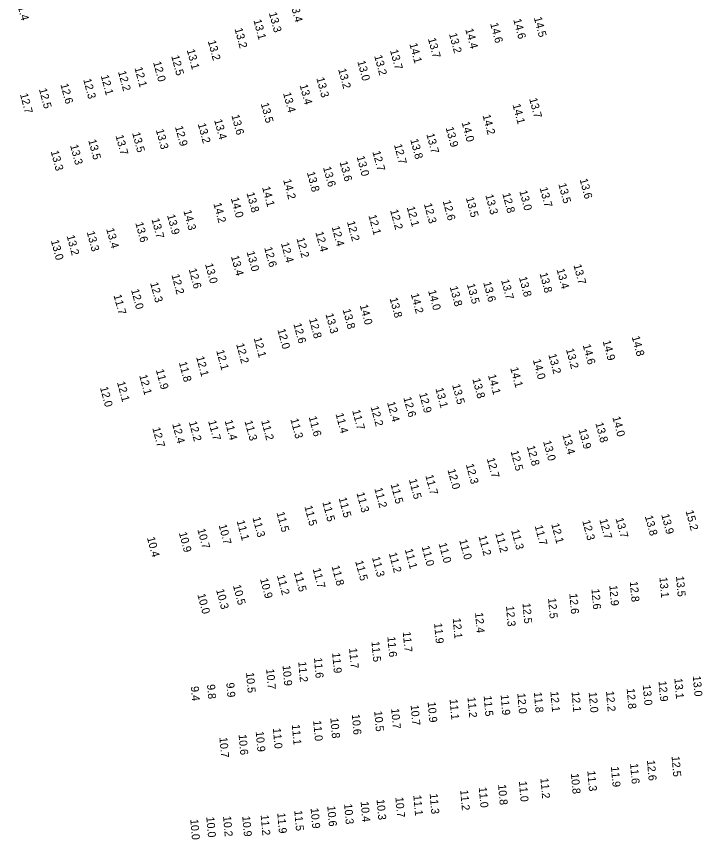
# Model space of a CAD drawing. Extents: x 1023796 to 1112670, y 656573 to 837340.
# Drawn here: x 1034129 to 1034558, y 797551 to 798065 of the extents above; entities that cross this region are included whole.
import ezdxf

# ---------------------------------------------------------------- set-up
doc = ezdxf.new("R2010")
doc.units = 0
doc.layers.add('V-TOPO-SOUN', color=7, linetype='Continuous')

msp = doc.modelspace()

# ---------------------------------------------------------------- texts
at = {"layer": 'V-TOPO-SOUN'}
for s, rotation, p in [('11.4 ', 285, (1034129.03, 798074.23)), ('13.4 ', 285, (1034300.11, 798073.15)), ('13.3 ', 285, (1034286.88, 798066.79)), ('13.1 ', 285, (1034277.24, 798062.28)), ('14.6 ', 285, (1034425.2, 798060.14)), ('14.6 ', 285, (1034439.61, 798062.67)), ('14.5 ', 285, (1034452.46, 798063.84)), ('13.2 ', 285, (1034265.42, 798056.9)), ('14.4 ', 285, (1034409.65, 798056.6)), ('13.7 ', 285, (1034386.28, 798050.72)), ('13.2 ', 285, (1034399.46, 798053.77)), ('13.2 ', 285, (1034248.73, 798049.23)), ('14.1 ', 285, (1034374.68, 798047.5)), ('12.5 ', 285, (1034225.87, 798039.88)), ('13.1 ', 285, (1034235.56, 798043.65)), ('13.2 ', 285, (1034352.72, 798039.98)), ('13.7 ', 285, (1034362.59, 798043.48)), ('12.0 ', 285, (1034214.52, 798036.02)), ('13.0 ', 285, (1034342.17, 798036.54)), ('12.2 ', 285, (1034192.62, 798030.12)), ('12.1 ', 285, (1034202.88, 798032.54)), ('13.2 ', 285, (1034330.19, 798031.59)), ('12.3 ', 285, (1034170.85, 798025.28)), ('12.1 ', 285, (1034181.81, 798027.6)), ('13.3 ', 285, (1034316.56, 798026.11)), ('12.5 ', 285, (1034143.17, 798019.23)), ('12.6 ', 285, (1034156.59, 798022.18)), ('13.4 ', 285, (1034306.1, 798021.72)), ('12.7 ', 285, (1034131.33, 798016.08)), ('13.4 ', 285, (1034295.75, 798016.73)), ('13.5 ', 285, (1034281.79, 798010.23)), ('14.1 ', 285, (1034439.15, 798009.54)), ('13.7 ', 285, (1034449.57, 798013.24)), ('13.4 ', 285, (1034252.66, 797999.92)), ('13.6 ', 285, (1034263.47, 798002.8)), ('14.0 ', 285, (1034407.34, 797998.42)), ('14.2 ', 285, (1034420.4, 798002.85)), ('13.3 ', 285, (1034216.24, 797993.78)), ('12.9 ', 285, (1034228.21, 797995.72)), ('13.2 ', 285, (1034242.46, 797997.46)), ('13.9 ', 285, (1034397.36, 797995.13)), ('13.7 ', 285, (1034191.04, 797990.16)), ('13.5 ', 285, (1034201.44, 797991.84)), ('13.7 ', 285, (1034385.29, 797991.12)), ('13.3 ', 285, (1034162.65, 797984.09)), ('13.5 ', 285, (1034174, 797987.3)), ('12.7 ', 285, (1034365.08, 797984.47)), ('13.8 ', 285, (1034375.25, 797987.68)), ('13.3 ', 285, (1034150.54, 797980.36)), ('12.7 ', 285, (1034351.6, 797980.15)), ('13.6 ', 285, (1034331.06, 797973.7)), ('13.0 ', 285, (1034341.74, 797977)), ('13.6 ', 285, (1034320.76, 797970.34)), ('14.2 ', 285, (1034295.81, 797962.52)), ('13.8 ', 285, (1034310.63, 797967.18)), ('13.6 ', 285, (1034481.1, 797962.84)), ('14.1 ', 285, (1034282.65, 797957.9)), ('13.7 ', 285, (1034456.1, 797957.5)), ('13.5 ', 285, (1034467.79, 797959.98)), ('13.8 ', 285, (1034272.91, 797954.3)), ('13.3 ', 285, (1034422.16, 797953.04)), ('12.8 ', 285, (1034432.78, 797953.97)), ('13.0 ', 285, (1034443.4, 797955.54)), ('14.2 ', 285, (1034252.2, 797947.77)), ('14.0 ', 285, (1034263.11, 797951.06)), ('12.3 ', 285, (1034383.78, 797947.46)), ('12.6 ', 285, (1034395.54, 797949.32)), ('13.5 ', 285, (1034409.99, 797951.32)), ('14.3 ', 285, (1034233.49, 797943.22)), ('12.2 ', 285, (1034362.67, 797943.56)), ('12.1 ', 285, (1034373.06, 797945.47)), ('13.7 ', 285, (1034213.52, 797938.04)), ('13.9 ', 285, (1034223.25, 797940.47)), ('12.1 ', 285, (1034349.12, 797940.31)), ('13.4 ', 285, (1034185.23, 797931.92)), ('13.6 ', 285, (1034203.42, 797935.66)), ('12.4 ', 285, (1034326.12, 797933.2)), ('12.2 ', 285, (1034335.68, 797936.37)), ('13.2 ', 285, (1034160.49, 797927.59)), ('13.3 ', 285, (1034173.01, 797930.01)), ('12.4 ', 285, (1034315.95, 797929.78)), ('13.0 ', 285, (1034150.64, 797924.61)), ('12.4 ', 285, (1034294.43, 797922.97)), ('12.2 ', 285, (1034304.15, 797925.98)), ('13.0 ', 285, (1034272.98, 797917.53)), ('12.6 ', 285, (1034283.96, 797920.2)), ('13.4 ', 285, (1034263.2, 797914.78)), ('12.6 ', 285, (1034236.78, 797906.75)), ('13.0 ', 285, (1034247, 797909.95)), ('13.4 ', 285, (1034466.66, 797906.62)), ('13.7 ', 285, (1034477.24, 797909.33)), ('12.2 ', 285, (1034226.04, 797903.18)), ('13.8 ', 285, (1034443.17, 797901.61)), ('13.8 ', 285, (1034456.05, 797904.12)), ('12.3 ', 285, (1034212.68, 797898.15)), ('13.8 ', 285, (1034399.9, 797895.67)), ('13.5 ', 285, (1034410.65, 797897.26)), ('13.6 ', 285, (1034420.83, 797898.46)), ('13.7 ', 285, (1034432.01, 797899.94)), ('12.0 ', 285, (1034200.74, 797893.9)), ('14.2 ', 285, (1034375.57, 797891.21)), ('14.0 ', 285, (1034386.39, 797893.3)), ('11.7 ', 285, (1034189.81, 797890.45)), ('13.8 ', 285, (1034362.32, 797888.55)), ('13.8 ', 285, (1034332.99, 797881.52)), ('14.0 ', 285, (1034343.7, 797884.2)), ('12.8 ', 285, (1034311.96, 797875.66)), ('13.3 ', 285, (1034322.27, 797878.71)), ('12.6 ', 285, (1034302.22, 797872.56)), ('12.0 ', 285, (1034292.21, 797869.08)), ('12.2 ', 285, (1034266.44, 797859.97)), ('12.1 ', 285, (1034277.39, 797863.72)), ('14.9 ', 285, (1034495.48, 797861.85)), ('14.8 ', 285, (1034513.67, 797864.54)), ('12.1 ', 285, (1034253.97, 797855.89)), ('13.2 ', 285, (1034472.56, 797856.73)), ('14.6 ', 285, (1034483.03, 797859.38)), ('12.1 ', 285, (1034241.42, 797851.89)), ('14.0 ', 285, (1034451.86, 797850.11)), ('13.2 ', 285, (1034461.56, 797853.44)), ('11.8 ', 285, (1034230.61, 797848.5)), ('14.1 ', 285, (1034437.73, 797845.06)), ('12.1 ', 285, (1034205.84, 797840.41)), ('11.9 ', 285, (1034216.25, 797843.84)), ('14.1 ', 285, (1034423.84, 797840.59)), ('12.1 ', 285, (1034191.97, 797836.14)), ('13.5 ', 285, (1034401.42, 797834.51)), ('13.8 ', 285, (1034414.07, 797838.17)), ('12.0 ', 285, (1034181.34, 797832.9)), ('12.9 ', 285, (1034380.74, 797829.13)), ('13.1 ', 285, (1034390.98, 797832.24)), ('12.6 ', 285, (1034370.95, 797826.52)), ('11.7 ', 285, (1034338.94, 797818.52)), ('12.2 ', 285, (1034350.47, 797820.8)), ('12.4 ', 285, (1034360.76, 797823.55)), ('11.6 ', 285, (1034311.78, 797814.45)), ('11.4 ', 285, (1034328.56, 797816.41)), ('14.0 ', 285, (1034501.56, 797814.34)), ('12.4 ', 285, (1034226.46, 797810.11)), ('12.2 ', 285, (1034236.87, 797811.34)), ('11.7 ', 285, (1034248.94, 797811.91)), ('11.4 ', 285, (1034259.25, 797812.12)), ('11.3 ', 285, (1034271.68, 797811.79)), ('11.2 ', 285, (1034282.07, 797812.08)), ('11.3 ', 285, (1034300.32, 797813.1)), ('13.8 ', 285, (1034490.93, 797810.61)), ('12.7 ', 285, (1034214.03, 797807.56)), ('13.4 ', 285, (1034470.33, 797803.23)), ('13.9 ', 285, (1034480.44, 797806.62)), ('13.0 ', 285, (1034458.26, 797799.23)), ('12.5 ', 285, (1034437.92, 797793)), ('12.8 ', 285, (1034448.12, 797796.1)), ('12.7 ', 285, (1034423.04, 797788.49)), ('12.3 ', 285, (1034409.99, 797784.76)), ('11.7 ', 285, (1034384.66, 797777.94)), ('12.0 ', 285, (1034398.53, 797781.49)), ('11.5 ', 285, (1034362.96, 797772.44)), ('11.5 ', 285, (1034374.38, 797775.34)), ('11.2 ', 285, (1034352.81, 797769.83)), ('11.5 ', 285, (1034330.5, 797763.8)), ('11.3 ', 285, (1034341.64, 797766.96)), ('11.5 ', 285, (1034309.06, 797758.64)), ('11.5 ', 285, (1034320.3, 797761.3)), ('11.5 ', 285, (1034291.67, 797754.76)), ('13.8 ', 285, (1034521.84, 797752.46)), ('13.9 ', 285, (1034532.11, 797753.44)), ('15.2 ', 285, (1034547.31, 797755.74)), ('10.7 ', 285, (1034255.51, 797746.93)), ('11.1 ', 285, (1034266.75, 797749.49)), ('11.3 ', 285, (1034276.64, 797751.54)), ('12.1 ', 285, (1034463.35, 797747.57)), ('12.3 ', 285, (1034482.73, 797749.57)), ('12.7 ', 285, (1034493.44, 797750.38)), ('13.7 ', 285, (1034503.55, 797751.05)), ('10.9 ', 285, (1034230.63, 797742.12)), ('10.7 ', 285, (1034242.18, 797744.26)), ('11.2 ', 285, (1034428.35, 797741.91)), ('11.3 ', 285, (1034438.3, 797743.75)), ('11.7 ', 285, (1034452.99, 797746.42)), ('10.4 ', 285, (1034210.7, 797739.08)), ('11.0 ', 285, (1034405.82, 797737.51)), ('11.2 ', 285, (1034417.89, 797739.92)), ('11.1 ', 285, (1034371.8, 797731.73)), ('11.0 ', 285, (1034382.36, 797733.48)), ('11.0 ', 285, (1034392.99, 797735.39)), ('11.3 ', 285, (1034351.33, 797726.74)), ('11.2 ', 285, (1034361.82, 797729.3)), ('11.8 ', 285, (1034326.08, 797721.23)), ('11.5 ', 285, (1034340.83, 797724.34)), ('11.5 ', 285, (1034302.53, 797717.48)), ('11.7 ', 285, (1034314.26, 797719.63)), ('10.9 ', 285, (1034281.35, 797713.27)), ('11.2 ', 285, (1034291.9, 797715.42)), ('12.8 ', 275, (1034512.49, 797711.79)), ('13.1 ', 275, (1034531, 797714.38)), ('13.5 ', 275, (1034541.34, 797715.09)), ('10.3 ', 285, (1034253.88, 797706.55)), ('10.5 ', 285, (1034264.43, 797709.18)), ('12.6 ', 275, (1034488.52, 797707.11)), ('12.9 ', 275, (1034499.66, 797709.34)), ('10.0 ', 285, (1034242.19, 797703.61)), ('12.5 ', 275, (1034461.39, 797701.37)), ('12.6 ', 275, (1034474.7, 797704.22)), ('12.3 ', 275, (1034435.09, 797696.43)), ('12.5 ', 275, (1034445.43, 797698.24)), ('12.4 ', 275, (1034415.78, 797692.35)), ('11.9 ', 275, (1034390.19, 797685.76)), ('12.1 ', 275, (1034401.83, 797688.85)), ('11.6 ', 275, (1034360.97, 797677.3)), ('11.7 ', 275, (1034370.59, 797680.38)), ('11.5 ', 275, (1034351.02, 797674.3)), ('11.9 ', 275, (1034326.46, 797667.22)), ('11.7 ', 275, (1034337.04, 797670.15)), ('11.2 ', 275, (1034305.27, 797661.65)), ('11.6 ', 275, (1034315.1, 797664.15)), ('10.5 ', 275, (1034272.63, 797654.94)), ('10.7 ', 275, (1034285.22, 797657.12)), ('10.9 ', 275, (1034295.47, 797659.36)), ('13.1 ', 275, (1034540.31, 797651.29)), ('13.0 ', 275, (1034551.85, 797652.75)), ('9.4', 275, (1034238.09, 797646.23)), ('9.8', 275, (1034248.24, 797647.43)), ('9.9', 275, (1034260.28, 797648.48)), ('12.8 ', 275, (1034510.54, 797644.92)), ('13.0 ', 275, (1034520.58, 797647.14)), ('12.9 ', 275, (1034530.44, 797649.55)), ('11.2 ', 275, (1034411.05, 797639.46)), ('11.5 ', 275, (1034421.17, 797640.35)), ('11.9 ', 275, (1034431.76, 797641.03)), ('12.0 ', 275, (1034442.17, 797641.95)), ('11.8 ', 275, (1034452.53, 797642.64)), ('12.1 ', 275, (1034462.83, 797643.03)), ('12.1 ', 275, (1034476.09, 797642.88)), ('12.0 ', 275, (1034486.81, 797642.65)), ('12.2 ', 275, (1034497.6, 797643.27)), ('10.7 ', 275, (1034375.52, 797634.62)), ('10.9 ', 275, (1034386.14, 797636.51)), ('11.1 ', 275, (1034399.87, 797638.22)), ('10.5 ', 275, (1034352.74, 797630.83)), ('10.7 ', 275, (1034363.33, 797632.45)), ('11.0 ', 275, (1034314.61, 797624.91)), ('10.8 ', 275, (1034325.32, 797626.53)), ('10.6 ', 275, (1034338.75, 797628.8)), ('11.0 ', 275, (1034289.41, 797620.14)), ('11.1 ', 275, (1034301.26, 797622.43)), ('10.7 ', 275, (1034255.98, 797614.42)), ('10.6 ', 275, (1034267.99, 797616.2)), ('10.9 ', 275, (1034278.69, 797618.15)), ('12.6 ', 275, (1034523.19, 797600.11)), ('12.5 ', 275, (1034538.59, 797602.59)), ('11.3 ', 275, (1034485.94, 797593.5)), ('11.9 ', 275, (1034500.67, 797596.15)), ('11.6 ', 275, (1034512.64, 797598.11)), ('11.2 ', 275, (1034456.62, 797588.97)), ('10.8 ', 275, (1034475.67, 797591.87)), ('11.0 ', 275, (1034418.09, 797583.27)), ('10.8 ', 275, (1034430.14, 797584.94)), ('11.0 ', 275, (1034443.18, 797587)), ('11.1 ', 275, (1034377.2, 797578.26)), ('11.3 ', 275, (1034387.4, 797579.27)), ('11.2 ', 275, (1034406.49, 797581.53)), ('10.3 ', 275, (1034333.93, 797572.89)), ('10.4 ', 275, (1034344.26, 797574.32)), ('10.3 ', 275, (1034354.22, 797575.64)), ('10.7 ', 275, (1034365.98, 797577.06)), ('11.5 ', 275, (1034302.78, 797568.78)), ('10.9 ', 275, (1034312.99, 797570.21)), ('10.6 ', 275, (1034323.39, 797571.55)), ('10.0 ', 275, (1034237.77, 797563.23)), ('10.0 ', 275, (1034247.79, 797564.72)), ('10.2 ', 275, (1034258.28, 797565.19)), ('10.9 ', 275, (1034270.26, 797565.21)), ('11.2 ', 275, (1034281.79, 797565.94)), ('11.9 ', 275, (1034292.14, 797567.18))]:
    msp.add_text(s, height=5, rotation=rotation, dxfattribs=at).set_placement(p)

doc.saveas('drawing.dxf')
